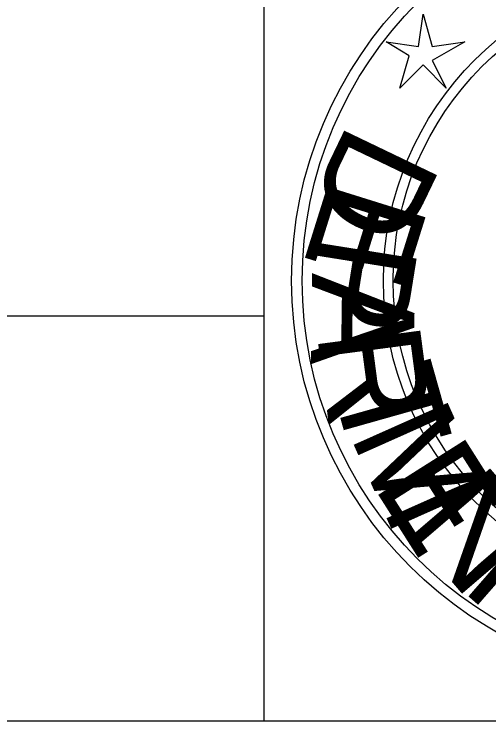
# Model space of a CAD drawing. Extents: x 2193008 to 2198143, y 1236112 to 1237864.
# Drawn here: x 2196407.49 to 2196412.89, y 1237123.04 to 1237131.08 of the extents above; entities that cross this region are included whole.
import ezdxf

# ---------------------------------------------------------------- set-up
doc = ezdxf.new("R2010")
doc.units = 0
doc.layers.add('great seal', color=7, linetype='Continuous')
doc.layers.add('SHT-BNDRY', color=7, linetype='Continuous')

msp = doc.modelspace()

# ---------------------------------------------------------------- linework, layer by layer
at = {"layer": 'great seal'}
msp.add_lwpolyline([(2196412.1392, 1237131.0774), (2196412.2443, 1237130.7096), (2196412.6121, 1237130.7621), (2196412.2443, 1237130.5519), (2196412.4019, 1237130.2366), (2196412.1392, 1237130.4994), (2196411.8764, 1237130.2366), (2196411.9815, 1237130.6045), (2196411.7188, 1237130.7621), (2196412.0866, 1237130.7096)], close=True, dxfattribs=at)
msp.add_lwpolyline([(2196412.1392, 1237131.0774), (2196412.2443, 1237130.7096), (2196412.6121, 1237130.7621), (2196412.2443, 1237130.5519), (2196412.4019, 1237130.2366), (2196412.1392, 1237130.4994), (2196411.8764, 1237130.2366), (2196411.9815, 1237130.6045), (2196411.7188, 1237130.7621), (2196412.0866, 1237130.7096)], close=True, dxfattribs=at)
msp.add_lwpolyline([(2196412.1392, 1237131.0774), (2196412.2443, 1237130.7096), (2196412.6121, 1237130.7621), (2196412.2443, 1237130.5519), (2196412.4019, 1237130.2366), (2196412.1392, 1237130.4994), (2196411.8764, 1237130.2366), (2196411.9815, 1237130.6045), (2196411.7188, 1237130.7621), (2196412.0866, 1237130.7096)], close=True, dxfattribs=at)
for radius in [4.5988, 4.5988, 4.5988, 4.4778, 4.4778, 4.4778, 3.5557, 3.5557, 3.5557, 3.4444, 3.4444, 3.4444]:
    msp.add_circle((2196415.2433, 1237128.0451), radius, dxfattribs=at)
at = {"layer": 'SHT-BNDRY'}
for p, q in [((2196410.334, 1237123.0362), (2196410.334, 1237133.0462)), ((2196254.7065, 1237127.6462), (2196410.334, 1237127.6462))]:
    msp.add_line(p, q, dxfattribs=at)
msp.add_lwpolyline([(2196242.2095, 1237123.0362), (2196564.7095, 1237123.0362), (2196564.7095, 1237333.0362), (2196242.2095, 1237333.0362)], close=True, dxfattribs=at)

# ---------------------------------------------------------------- texts
at = {"layer": 'great seal'}
for s, rotation, p in [('D', 244.33519, (2196411.2983, 1237129.8687)), ('D', 244.33519, (2196411.2983, 1237129.8687)), ('D', 244.33519, (2196411.2983, 1237129.8687)), ('E', 252.62358, (2196411.0881, 1237129.2381)), ('E', 252.62358, (2196411.0881, 1237129.2381)), ('E', 252.62358, (2196411.0881, 1237129.2381)), ('P', 260.91197, (2196410.9305, 1237128.6075)), ('P', 260.91197, (2196410.9305, 1237128.6075)), ('P', 260.91197, (2196410.9305, 1237128.6075)), ('A', 269.20036, (2196410.8779, 1237128.1345)), ('A', 269.20036, (2196410.8779, 1237128.1345)), ('A', 269.20036, (2196410.8779, 1237128.1345)), ('R', 277.48875, (2196410.9305, 1237127.4513)), ('R', 277.48875, (2196410.9305, 1237127.4513)), ('R', 277.48875, (2196410.9305, 1237127.4513)), ('T', 285.77714, (2196411.0881, 1237126.8732)), ('T', 285.77714, (2196411.0881, 1237126.8732)), ('T', 285.77714, (2196411.0881, 1237126.8732)), ('M', 294.06553, (2196411.2983, 1237126.2951)), ('M', 294.06553, (2196411.2983, 1237126.2951)), ('M', 294.06553, (2196411.2983, 1237126.2951)), ('E', 302.35392, (2196411.5611, 1237125.7171)), ('E', 302.35392, (2196411.5611, 1237125.7171)), ('E', 302.35392, (2196411.5611, 1237125.7171)), ('N', 310.64231, (2196411.929, 1237125.2441)), ('N', 310.64231, (2196411.929, 1237125.2441)), ('N', 310.64231, (2196411.929, 1237125.2441)), ('T', 318.93069, (2196412.3494, 1237124.7186)), ('T', 318.93069, (2196412.3494, 1237124.7186)), ('T', 318.93069, (2196412.3494, 1237124.7186))]:
    msp.add_text(s, height=1.1701, rotation=rotation, dxfattribs=at).set_placement(p)

doc.saveas('drawing.dxf')
